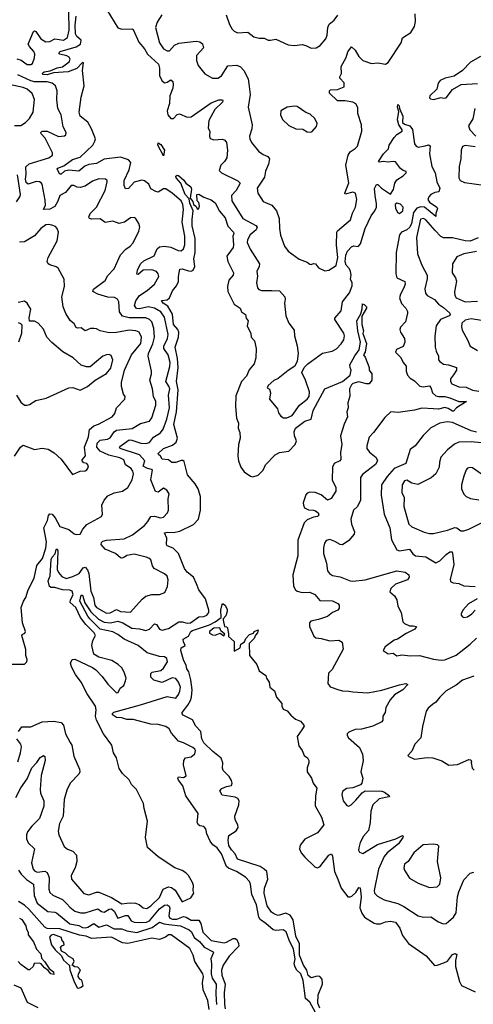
# Model space of a CAD drawing. Extents: x 1603745 to 1745082, y 385868 to 533966.
# Tile 350 of 646: x 1731477 to 1735071, y 410945 to 418738. Entities that reach past the tile are written whole.
import ezdxf

# ---------------------------------------------------------------- set-up
doc = ezdxf.new("R2010")
doc.units = 0

msp = doc.modelspace()

# ---------------------------------------------------------------- linework, layer by layer
at = {"layer": '0CON20XD'}
for points in [[(1731455, 418427.6), (1731487.4, 418417.4), (1731535, 418384.1), (1731565, 418382.3), (1731578.7, 418391.3), (1731594.7, 418435), (1731596.6, 418465), (1731589.5, 418485), (1731554.1, 418525), (1731544, 418545), (1731585, 418644.2), (1731595, 418650.5), (1731605, 418644.4), (1731645.3, 418585), (1731685, 418562.5), (1731715, 418564.7), (1731755, 418584.7), (1731825, 418575.4), (1731855, 418597.1), (1731869.4, 418655), (1731865.9, 418805)], [(1732166.1, 418815), (1732255, 418672.4), (1732285, 418661.6), (1732364.4, 418664.4)], [(1732602.7, 418775), (1732565, 418717.5), (1732552.5, 418675), (1732585.6, 418555), (1732615, 418507.1), (1732645, 418490.6), (1732665, 418491.4), (1732704.4, 418535.6), (1732738.2, 418551.8), (1732875, 418566.7), (1732905, 418562.2), (1732925, 418546.2), (1732931.9, 418515), (1732878.5, 418455), (1732876.9, 418415), (1732891.4, 418375), (1732945, 418308.6), (1733005.3, 418275.3), (1733045.9, 418274.1), (1733076.4, 418293.6), (1733125, 418372.9), (1733197.9, 418377.9), (1733226.7, 418365), (1733253.8, 418335), (1733288.3, 418268.3), (1733291.4, 418228.6), (1733302.7, 418145), (1733288.1, 418045), (1733319.2, 417905), (1733317.1, 417875), (1733298.1, 417815), (1733301.4, 417795), (1733314.5, 417764.5), (1733367.9, 417697.9), (1733405, 417670), (1733443.3, 417655), (1733455.8, 417635.8), (1733448.9, 417595), (1733425, 417540), (1733417.7, 417492.3), (1733357.5, 417405), (1733364.6, 417364.6), (1733405, 417298.8), (1733475, 417268.9), (1733512.2, 417225), (1733533.3, 417165), (1733534.4, 417084.4), (1733543, 417033), (1733576, 416945), (1733604.5, 416904.5), (1733692.4, 416842.4), (1733755, 416818), (1733775, 416803.8), (1733785, 416800), (1733805, 416808.1), (1733820, 416805), (1733845, 416774), (1733895, 416751.2), (1733925, 416754.2), (1733985, 416791.1), (1733996.6, 416856.6), (1733986.4, 416953.6), (1733989.2, 417055), (1733994.5, 417065.5), (1734097.1, 417152.9), (1734112.7, 417205), (1734136.1, 417253.9), (1734148.5, 417315), (1734138.1, 417365), (1734115, 417373.1), (1734056.4, 417356.4), (1734053.1, 417365), (1734085.4, 417445.4), (1734062.1, 417585), (1734078.2, 417665), (1734095, 417692.3), (1734135, 417717.2), (1734152.4, 417737.6), (1734186.7, 417855), (1734185.2, 417905.2), (1734155.7, 417995), (1734156.4, 418043.6), (1734140.7, 418070.7), (1734116.7, 418085), (1734055, 418094.5), (1733994.6, 418094.6), (1733932.5, 418155), (1733932.5, 418175), (1733938.3, 418181.7), (1733995, 418184.4), (1734048, 418205), (1734047, 418237), (1734013.3, 418275), (1734012.5, 418285), (1734027.3, 418312.7), (1734025, 418366.7), (1734062.6, 418437.4), (1734077, 418483), (1734105, 418522.5), (1734135.5, 418495.5), (1734163.8, 418445), (1734195, 418413.3), (1734265, 418390), (1734315, 418396), (1734375, 418386.2), (1734395, 418398), (1734498, 418555), (1734510, 418595), (1734575, 418635.7), (1734605, 418684.2), (1734613.1, 418723.1), (1734609.2, 418785)], [(1733113.3, 418775), (1733138.9, 418698.9), (1733161.4, 418661.4), (1733176.4, 418646.4), (1733203.2, 418633.2), (1733285, 418640), (1733332.6, 418602.6), (1733375, 418590.9), (1733415, 418591.8), (1733445, 418575.7), (1733463.4, 418576.6), (1733505, 418584.4), (1733605, 418538.8), (1733655, 418533.5), (1733715, 418540), (1733745, 418534.4), (1733785, 418511.4), (1733825.6, 418514.4), (1733857.6, 418532.4), (1733903, 418587), (1733912.5, 418615), (1733917.6, 418675), (1733928.5, 418701.5), (1733967.5, 418735), (1733997.9, 418772.1)], [(1731467.1, 413105), (1731495, 413140.8), (1731565, 413140), (1731655, 413179.5), (1731745, 413185.6), (1731805, 413176.2), (1731824, 413155), (1731838.8, 413085), (1731877.7, 413017.7), (1731888.8, 412995), (1731905, 412910), (1731951.2, 412805), (1731953.8, 412785), (1731945, 412766.7), (1731875.7, 412694.3), (1731850.9, 412639.1), (1731829.6, 412565), (1731820.4, 412435), (1731793.6, 412375), (1731780.6, 412315), (1731787.1, 412285), (1731828, 412195), (1731855, 412174), (1731897.6, 412157.6), (1731927.5, 412125), (1731928.6, 412075), (1731915.7, 412025), (1731884.3, 411965), (1731887.5, 411935), (1731985, 411822.9), (1732025, 411812.2), (1732085, 411831.8), (1732105, 411831.2), (1732205, 411790.8), (1732285, 411741.3), (1732325.7, 411744.3), (1732355, 411749), (1732395.2, 411745.2), (1732422.2, 411735), (1732455, 411707.5), (1732485, 411703.8), (1732515, 411723.1), (1732585, 411789.6), (1732613.4, 411856.6), (1732654.7, 411875.3), (1732679.7, 411869.7), (1732708.7, 411848.7), (1732765, 411756.2), (1732832.3, 411787.7), (1732856.2, 411825), (1732850, 411845), (1732853.3, 411885), (1732845, 411910), (1732813.3, 411965), (1732793.3, 411985), (1732765, 412003.8), (1732705, 412024), (1732573.4, 412113.4), (1732490, 412185), (1732472.9, 412265), (1732490, 412395), (1732462, 412495), (1732458, 412535), (1732402, 412645), (1732363.4, 412683.4), (1732345, 412721.2), (1732292.5, 412772.5), (1732265, 412810), (1732244, 412895), (1732220, 412935), (1732205.8, 412995), (1732141.4, 413085), (1732084.2, 413195), (1732076.7, 413225), (1732082.7, 413275), (1732076.7, 413305), (1732011, 413401), (1731964.6, 413494.6), (1731918.5, 413555), (1731887.5, 413615), (1731880, 413645), (1731892, 413675), (1731912.9, 413677.1), (1732055, 413610.5), (1732081.3, 413591.3), (1732129.6, 413539.6), (1732175, 413478.6), (1732245, 413410), (1732257.7, 413412.3), (1732273.9, 413446.1), (1732300.7, 413469.3), (1732316, 413505), (1732319.2, 413525), (1732305, 413573.3), (1732285, 413608.8), (1732257.5, 413635), (1732206.7, 413665), (1732105, 413692), (1732064, 413715), (1732047.5, 413785), (1732056, 413825), (1732076.9, 413865), (1732066.2, 413885), (1732001.4, 413951.4), (1731957.4, 414007.4), (1731920.6, 414085), (1731876.7, 414125), (1731878.5, 414145), (1731899.7, 414185), (1731893.5, 414215), (1731873.8, 414223.8), (1731815, 414225.3), (1731755, 414244.6), (1731725, 414243.1), (1731711.8, 414251.8), (1731703, 414297), (1731719, 414335), (1731727.2, 414465), (1731734.9, 414485.1), (1731758.8, 414511.2), (1731765.5, 414544.5), (1731775, 414548.9), (1731778.8, 414535), (1731775, 414385.6), (1731785, 414362.6), (1731810.5, 414330.5), (1731845, 414315.9), (1731898.6, 414331.4), (1731949.1, 414355), (1731979.8, 414400.2), (1731995, 414403.6), (1732013.1, 414383.1), (1732024.8, 414355), (1732041.7, 414215), (1732061, 414165), (1732073, 414105), (1732085.8, 414085), (1732165, 414040.6), (1732195, 414042.4), (1732245, 414069.2), (1732275, 414054.7), (1732355, 414047.5), (1732447.7, 414152.3), (1732475, 414174.4), (1732525, 414189.4), (1732585, 414188.6), (1732625.6, 414204.4), (1732648.3, 414251.7), (1732654.2, 414305), (1732644.4, 414334.4), (1732625, 414350.8), (1732542.5, 414395), (1732530, 414415), (1732515, 414463.3), (1732501.2, 414475), (1732480, 414485), (1732385, 414506.7), (1732325, 414497.3), (1732306.5, 414483.5), (1732285.4, 414474.6), (1732275, 414478.2), (1732235, 414513.1), (1732155, 414546.2), (1732122, 414585), (1732125, 414600), (1732135, 414610), (1732165, 414618.6), (1732305, 414628.7), (1732370.3, 414659.7), (1732464.5, 414735), (1732491.2, 414765), (1732515, 414805.6), (1732545, 414808.8), (1732593.8, 414796.2), (1732615, 414800.6), (1732647.5, 414835), (1732655.7, 414855), (1732654.2, 414945), (1732661.2, 414985), (1732643.8, 415015), (1732615, 415028.8), (1732575, 414999.5), (1732553, 415003), (1732516, 415095), (1732529.1, 415175), (1732485, 415187.3), (1732455.9, 415205), (1732467.3, 415247.3), (1732425, 415294.4), (1732271.9, 415345), (1732267.1, 415355), (1732271, 415359), (1732345, 415411.9), (1732365, 415410.6), (1732436.7, 415385), (1732476.7, 415383.3), (1732505, 415390.6), (1732536.7, 415433.3), (1732592.4, 415467.6), (1732614, 415496), (1732641.4, 415575), (1732663, 415665), (1732656.9, 415765), (1732665.2, 415815), (1732658.4, 415838.4), (1732635.3, 415875), (1732666.7, 415993.3), (1732669.2, 416025), (1732653, 416085), (1732618, 416135), (1732619.4, 416155), (1732647.2, 416215), (1732653.7, 416245), (1732623.3, 416383.3), (1732596.2, 416425), (1732545, 416454.7), (1732495, 416463.7), (1732425, 416448.3), (1732402.5, 416452.5), (1732385.3, 416475), (1732397.6, 416512.4), (1732425.5, 416554.5), (1732487.3, 416595), (1732545.6, 416645), (1732578.5, 416705), (1732574.6, 416725), (1732560, 416745), (1732525, 416758), (1732455, 416755.7), (1732415, 416721.5), (1732405, 416724.4), (1732409.1, 416755), (1732435.2, 416805), (1732461.6, 416828.4), (1732541.6, 416868.4), (1732565, 416923.3), (1732585, 416940.4), (1732625, 416944.6), (1732675, 416936.9), (1732731.5, 416911.5), (1732755, 416907.5), (1732775, 416923.3), (1732785.7, 416955), (1732785.6, 417024.4), (1732763.4, 417135), (1732775.9, 417235), (1732769.1, 417275), (1732755.2, 417305), (1732685, 417364.8), (1732635, 417398.2), (1732615, 417399.4), (1732575, 417371.9), (1732555, 417376.7), (1732515, 417400), (1732500, 417435), (1732465, 417461.1), (1732445, 417467.1), (1732385, 417450.5), (1732339, 417401), (1732315, 417398), (1732304.5, 417425), (1732305.5, 417465), (1732345, 417548.5), (1732356.4, 417606.4), (1732339, 417629), (1732275, 417648.7), (1732145, 417633.6), (1732085, 417599.4), (1732025, 417590.2), (1731992.6, 417577.4), (1731945, 417539.8), (1731865, 417546.8), (1731831.7, 417538.3), (1731805, 417514.3), (1731795, 417516), (1731772.9, 417555), (1731777.9, 417562.1), (1731827.8, 417582.2), (1731895, 417631.4), (1731955, 417650), (1732056.2, 417745), (1732072.7, 417775), (1732076.4, 417795), (1732045.4, 417875), (1732016.7, 417926.7), (1731955.7, 417975), (1731946.9, 418005), (1731963.3, 418125), (1731988.6, 418215), (1731975.2, 418335), (1731983.3, 418395), (1731975, 418398.6), (1731929.2, 418350.8), (1731861.9, 418325), (1731744.3, 418315.7), (1731695, 418300.9), (1731660.6, 418305), (1731656.4, 418315), (1731671.9, 418325), (1731717.4, 418332.6), (1731773.7, 418356.3), (1731815, 418364.7), (1731868.2, 418405), (1731877.1, 418425), (1731869.7, 418439.7), (1731850.3, 418450.3), (1731795, 418464), (1731785.8, 418475), (1731798.8, 418485), (1731925, 418522.5), (1731958.2, 418545), (1731963.8, 418575), (1731929.7, 418605), (1731919.1, 418625), (1731917.3, 418695), (1731923.2, 418765)], [(1732364.4, 418664.4), (1732375, 418658.8), (1732420.5, 418560.5), (1732465, 418505.6), (1732489.2, 418465), (1732575.4, 418385), (1732583.9, 418355), (1732584, 418295), (1732603.8, 418255), (1732625, 418238.5), (1732645, 418241.8), (1732675, 418261.4), (1732688.9, 418248.9), (1732693.7, 418223.7), (1732690.3, 418195), (1732666.9, 418135), (1732664, 418075), (1732644.2, 418015), (1732650.6, 417985), (1732675, 417956.2), (1732695, 417954.2), (1732723.6, 417986.4), (1732742.7, 417992.7), (1732805, 417965.6), (1732835, 417969.5), (1732995, 418080.6), (1733055, 418102.5), (1733082.4, 418102.4), (1733086.7, 418095), (1733082.5, 418085), (1733024.2, 418025.8), (1732975, 417938.8), (1732969.4, 417879.4), (1732984.2, 417854.2), (1732980.6, 417815), (1732987, 417797), (1733015, 417785.8), (1733085, 417791.2), (1733102.5, 417785), (1733115.7, 417765), (1733122, 417705), (1733117.1, 417645), (1733100, 417615), (1733071.4, 417585), (1733057.5, 417545), (1733076.2, 417525), (1733205, 417461.8), (1733222.5, 417445), (1733191.5, 417385), (1733154.2, 417345), (1733157.1, 417305), (1733244.4, 417165), (1733348.1, 417108.1), (1733358.5, 417095), (1733349.6, 417075), (1733303.5, 417035), (1733281.4, 416995), (1733278.6, 416975), (1733301.7, 416921.7), (1733376, 416805), (1733374.2, 416785), (1733356.9, 416745), (1733361.3, 416708.7), (1733353.3, 416655), (1733361.1, 416615), (1733371.9, 416601.9), (1733393.3, 416595), (1733475, 416594.6), (1733535, 416591.5), (1733576.9, 416545), (1733580.6, 416525), (1733575.7, 416494.3), (1733586, 416395), (1733610, 416335), (1733650.5, 416280.5), (1733654.2, 416235), (1733676.4, 416156.4), (1733683.3, 416095), (1733676.1, 416033.9), (1733655.9, 415994.1), (1733605, 415962), (1733525, 415897.5), (1733489.2, 415880.8), (1733445, 415843.3), (1733438.8, 415825), (1733455, 415813.8), (1733464.5, 415785), (1733456.2, 415735), (1733518.3, 415658.3), (1733526.7, 415625), (1733545, 415600), (1733567.7, 415587.7), (1733593.9, 415586.1), (1733636, 415605), (1733692.6, 415687.4), (1733755, 415734.4), (1733770, 415755), (1733771.7, 415791.7), (1733742.2, 415885), (1733712.5, 415945), (1733730, 415985), (1733760, 416015), (1733875, 416097.5), (1733952.5, 416115), (1733986.3, 416133.7), (1734025, 416172), (1734044.3, 416205), (1734050.6, 416235), (1734046.2, 416256.2), (1733973.8, 416365), (1733975, 416375.7), (1734025, 416434.2), (1734034.7, 416505), (1734089.3, 416575), (1734111.4, 416631.4), (1734110.4, 416655), (1734096.9, 416685), (1734104.2, 416715), (1734098.8, 416745), (1734089.7, 416765), (1734063.8, 416793.8), (1734055, 416820.8), (1734059.6, 416875), (1734073.6, 416906.4), (1734105, 416939.1), (1734125, 416946.7), (1734158.5, 416941.5), (1734177, 416963), (1734213.9, 417086.1), (1734260.8, 417185), (1734289.5, 417225), (1734302.7, 417255), (1734305, 417280), (1734294.4, 417345), (1734287.5, 417402.5), (1734305, 417432.5), (1734315, 417432.5), (1734343.1, 417403.1), (1734415, 417357.5), (1734437.6, 417392.4), (1734450, 417445), (1734465, 417470), (1734515, 417501.9), (1734538, 417525), (1734538, 417535), (1734515, 417543.5), (1734495, 417559.6), (1734455, 417612.7), (1734435, 417616.2), (1734395, 417610.5), (1734355.9, 417615.9), (1734325, 417610), (1734320, 417615), (1734358.6, 417675), (1734398.5, 417715), (1734403.8, 417745), (1734444.2, 417805.8), (1734465, 417828.1), (1734506.7, 417855), (1734506.8, 417866.8), (1734480.9, 417905), (1734470.9, 417945), (1734480.8, 418010.8), (1734470.8, 418045), (1734473.3, 418066.7), (1734483.3, 418055), (1734485.9, 418035.9), (1734513.3, 417975), (1734509.4, 417925), (1734525, 417909.6), (1734567.8, 417897.8), (1734588.8, 417868.8), (1734603.8, 417755), (1734617.3, 417737.3), (1734635, 417728), (1734689.7, 417740.3), (1734715, 417748), (1734730, 417740), (1734724.3, 417675), (1734743.3, 417575), (1734768.1, 417525), (1734782.9, 417455), (1734805.6, 417405), (1734798.8, 417375), (1734765, 417369.5), (1734735, 417353.3), (1734717.8, 417335), (1734711.4, 417315), (1734724.5, 417294.5), (1734781.2, 417255), (1734786.1, 417243.9), (1734773.3, 417203.3), (1734775, 417180), (1734683, 417253), (1734655, 417257), (1734624.3, 417245.7), (1734598, 417212), (1734580.2, 417125), (1734567.1, 417095), (1734545, 417074), (1734502.3, 417055), (1734486.4, 417035), (1734459.7, 416895), (1734455.9, 416725.9), (1734465, 416694.4), (1734528.1, 416665), (1734530.9, 416645), (1734519.6, 416615), (1734494.1, 416565), (1734487.2, 416535), (1734500.9, 416490.9), (1734535, 416453.3), (1734548.8, 416428.8), (1734549.2, 416415), (1734533.1, 416345), (1734494.7, 416305.3), (1734488.1, 416285), (1734494.3, 416265), (1734525.5, 416215.5), (1734529.5, 416185), (1734515, 416150.8), (1734462.7, 416127.3), (1734453.8, 416105), (1734496, 416065), (1734514.4, 416025), (1734538.2, 415995), (1734538.9, 415955), (1734549.4, 415925), (1734569.8, 415899.8), (1734605, 415878.6), (1734647.6, 415837.6), (1734672.8, 415832.8), (1734725, 415840.8), (1734735, 415826.7), (1734746.9, 415785), (1734775, 415761.8), (1734795, 415754.8), (1734845, 415754.3), (1734885, 415746), (1734955, 415716.9), (1735016, 415715), (1734938.9, 415665), (1734915, 415639.5), (1734905, 415638.8), (1734870.5, 415660.5), (1734845, 415668.7), (1734795, 415655.8), (1734755, 415657), (1734663.1, 415663.1), (1734605, 415647.8), (1734475, 415628.9), (1734416.4, 415633.6), (1734370.9, 415589.1), (1734280.2, 415469.8), (1734245.5, 415434.5), (1734226, 415365), (1734226.2, 415345), (1734249.2, 415315), (1734302.1, 415272.1), (1734310.6, 415245), (1734295, 415216.7), (1734192.2, 415137.8), (1734177.5, 415115), (1734177.3, 414935), (1734154.2, 414885.8), (1734120.6, 414855), (1734101.4, 414785), (1734105.8, 414744.2), (1734130.6, 414685), (1734126.9, 414665), (1734084.5, 414615.5), (1734035, 414581.9), (1734015, 414582.9), (1733975, 414608.5), (1733935, 414622.9), (1733905, 414616.2), (1733892.5, 414595), (1733883.5, 414556.5), (1733883.4, 414513.4), (1733906.9, 414435), (1733916, 414375), (1733931.2, 414355), (1733955, 414340), (1734015, 414327.1), (1734095, 414295.6), (1734115, 414293.3), (1734215, 414305.4), (1734465, 414374.4), (1734530, 414365), (1734561.2, 414345), (1734562.5, 414325), (1734550, 414305), (1734455, 414268.8), (1734418.2, 414235), (1734408.3, 414208.3), (1734447.4, 414177.4), (1734465.6, 414145), (1734473.1, 414095), (1734499.2, 414045), (1734512.1, 413972.1), (1734525, 413958), (1734565, 413940), (1734595, 413941.5), (1734620, 413935), (1734608, 413915), (1734539.8, 413880.2), (1734470, 413835), (1734445, 413825.8), (1734373.3, 413775), (1734357.5, 413745), (1734395, 413717.5), (1734435, 413723.3), (1734465, 413703.3), (1734505, 413712), (1734573.3, 413703.3), (1734644.5, 413704.5), (1734755, 413675.6), (1734815, 413668.1), (1734845, 413671.2), (1734935, 413709.1), (1735045.2, 413794.8), (1735095, 413843.8)], [(1735127.1, 418445), (1735048.3, 418401.7), (1734986, 418335), (1734920, 418290), (1734847.5, 418275), (1734808.8, 418255), (1734793.3, 418235), (1734781.7, 418188.3), (1734726.2, 418135), (1734725, 418120), (1734732, 418112), (1734755, 418106.7), (1734815, 418120.8), (1734835, 418116.2), (1734855, 418120), (1734905.8, 418184.2), (1734975, 418223.8), (1735105, 418231.4)], [(1731405, 413638), (1731515, 413637.5), (1731532.5, 413655), (1731536.7, 413675), (1731526.7, 413705), (1731525.7, 413754.3), (1731494.2, 413865), (1731497, 413873), (1731518.1, 413881.9), (1731522, 413895), (1731499.2, 413965), (1731488, 414085), (1731505.8, 414135), (1731525.8, 414165), (1731544, 414225), (1731592.3, 414317.7), (1731612.7, 414417.3), (1731656.8, 414473.2), (1731684.5, 414555.5), (1731688.7, 414605), (1731669.4, 414715), (1731696, 414775), (1731705.4, 414814.6), (1731715, 414825.7), (1731735, 414823.5), (1731758.2, 414795), (1731795, 414726.7), (1731865, 414703.3), (1731908.3, 414668.3), (1731925, 414663.3), (1731955, 414666.7), (1731977.1, 414705), (1732008.5, 414741.5), (1732124.4, 414805.6), (1732134.2, 414825), (1732127.5, 414895), (1732145.8, 414935), (1732175, 414968.9), (1732225, 414991.8), (1732292.7, 415007.3), (1732332.5, 415035), (1732366.9, 415095), (1732377.3, 415142.7), (1732373.5, 415165), (1732360, 415185), (1732314.4, 415215), (1732302.9, 415255), (1732271.2, 415271.2), (1732182.2, 415292.2), (1732113.5, 415323.5), (1732087.1, 415355), (1732089.7, 415385), (1732115, 415410.3), (1732171.7, 415418.3), (1732193, 415427), (1732224.7, 415475), (1732245, 415489.7), (1732368.6, 415501.4), (1732435, 415542.1), (1732505, 415558.9), (1732525, 415586.2), (1732555, 415687.5), (1732554.4, 415715), (1732538.2, 415755), (1732529.6, 415815), (1732507.5, 415885), (1732521.1, 415935), (1732520.5, 415955), (1732494, 416074), (1732497.8, 416095), (1732532.5, 416172.5), (1732544.3, 416225), (1732540.3, 416295), (1732524.1, 416345), (1732505.4, 416365.4), (1732477.4, 416377.4), (1732345, 416378.4), (1732292, 416392), (1732268.7, 416425), (1732261.9, 416505), (1732251.2, 416525), (1732228, 416538), (1732175, 416542.2), (1732095, 416566.1), (1732057.3, 416587.3), (1732062.5, 416605), (1732155, 416673.1), (1732176.5, 416713.5), (1732225, 416766), (1732275, 416876), (1732318.5, 416921.5), (1732351.2, 416945), (1732375, 416971.2), (1732422, 417065), (1732428.8, 417095), (1732421.2, 417125), (1732395, 417167.5), (1732385, 417173.3), (1732355, 417168.8), (1732307.5, 417135), (1732265, 417123.3), (1732215, 417143.3), (1732155, 417132), (1732115, 417161.2), (1732045, 417160), (1732030, 417165), (1732024, 417175), (1732035, 417204), (1732085, 417253.8), (1732153.8, 417385), (1732170, 417455), (1732168.8, 417465), (1732157.5, 417475), (1732105, 417477.5), (1732055, 417460), (1731995, 417420.6), (1731955, 417410), (1731931.5, 417411.5), (1731905, 417425.6), (1731885, 417425.6), (1731840.8, 417369.2), (1731794.6, 417345), (1731779.4, 417300.6), (1731755, 417260), (1731715, 417236.9), (1731666.7, 417235), (1731681.7, 417268.3), (1731678, 417308), (1731654.6, 417434.6), (1731647.6, 417447.6), (1731635, 417455.4), (1731606.2, 417456.2), (1731545, 417436.4), (1731528.7, 417448.7), (1731522.2, 417475), (1731528.9, 417515), (1731526.8, 417573.2), (1731553.1, 417596.9), (1731708, 417645), (1731738.1, 417665), (1731737.8, 417685), (1731679.6, 417799.6), (1731646, 417835), (1731644.2, 417845), (1731654, 417855), (1731695, 417854.6), (1731785, 417812.1), (1731832.7, 417817.3), (1731841.2, 417825), (1731844.2, 417845), (1731820.5, 417890.5), (1731805.4, 417985), (1731780, 418035), (1731772.2, 418105), (1731774.5, 418174.5), (1731760, 418215), (1731734.7, 418234.7), (1731694.8, 418244.8), (1731595, 418246.3), (1731564.1, 418254.1), (1731462.2, 418302.2)], [(1731435, 417900.4), (1731485, 417899.5), (1731522.9, 417925), (1731554, 417956), (1731583.5, 418005), (1731595.4, 418105), (1731575, 418152.9), (1731535, 418186.9), (1731505, 418201.1), (1731394, 418225)], [(1733783, 417847), (1733795, 417853.3), (1733828.3, 417891.7), (1733833.3, 417915), (1733815.8, 417955), (1733778.9, 417988.9), (1733743, 418003), (1733675, 418050), (1733655, 418054.4), (1733595, 418044.3), (1733546.2, 418015), (1733543.8, 417985), (1733558.8, 417948.8), (1733610.3, 417900.3), (1733665, 417874.2), (1733720.5, 417870.5), (1733755, 417850), (1733783, 417847)], [(1735083.3, 418035), (1735067.6, 417952.4), (1735033.4, 417896.6), (1735044.4, 417865), (1735090, 417815)], [(1732615, 417660), (1732572, 417745), (1732575, 417762.5), (1732595, 417748.8), (1732624, 417705), (1732615, 417660)], [(1735085, 417731.1), (1735005, 417742.5), (1734985, 417733.3), (1734974, 417705), (1734970.8, 417635), (1734958.1, 417575), (1734956, 417485), (1734966.2, 417465), (1734999.8, 417449.8), (1735155, 417428.8)], [(1731450.5, 417295), (1731477.5, 417335), (1731482.8, 417355), (1731459, 417509)], [(1732877.1, 414272.9), (1732855, 414325.5), (1732804.5, 414364.5), (1732783.3, 414393.3), (1732735, 414512.5), (1732693.7, 414553.7), (1732644.5, 414574.5), (1732639.2, 414585), (1732643.8, 414635), (1732624.7, 414675.3), (1732645, 414682.7), (1732695, 414678.5), (1732745, 414688.9), (1732855, 414743.3), (1732893.5, 414785), (1732910.3, 414855), (1732910.7, 414965), (1732891.5, 415025), (1732867.5, 415065), (1732807.7, 415135), (1732779.9, 415239.9), (1732768.9, 415248.9), (1732755, 415250), (1732715, 415234.1), (1732683.1, 415233.1), (1732655, 415253.8), (1732605, 415258.1), (1732591.9, 415281.9), (1732575.7, 415295.7), (1732572.9, 415305), (1732615, 415343.2), (1732688.6, 415371.4), (1732716.8, 415395), (1732728.2, 415425), (1732698.4, 415535), (1732719.4, 415635), (1732732.2, 415807.8), (1732719.6, 415875), (1732732.6, 415985), (1732726.7, 416056.7), (1732709, 416145), (1732734.8, 416225), (1732738.2, 416265), (1732729.8, 416285), (1732696.7, 416325), (1732686.8, 416406.8), (1732650.3, 416470.3), (1732614.7, 416495), (1732600.8, 416515), (1732645, 416521), (1732665, 416536.9), (1732688.7, 416591.3), (1732719.3, 416630.7), (1732735.4, 416665), (1732734.7, 416705), (1732745.8, 416764.2), (1732765, 416766.5), (1732815, 416749.1), (1732835, 416748), (1732850.6, 416755), (1732864.6, 416785), (1732855.4, 416845), (1732866.5, 416895), (1732866.3, 417006.3), (1732843.9, 417106.1), (1732842.7, 417155), (1732851.2, 417225), (1732825, 417286.2), (1732819.5, 417319.5), (1732786.9, 417355), (1732753.1, 417445), (1732715.7, 417485), (1732715, 417498.6), (1732725, 417506.4), (1732735, 417504.2), (1732776.9, 417466.9), (1732793.6, 417443.6), (1732834, 417414), (1732837, 417397), (1732826.7, 417325), (1732847.9, 417297.9), (1732854, 417275), (1732871.2, 417261.2), (1732885, 417237.5), (1732895, 417240), (1732901.2, 417265), (1732895, 417290), (1732883.3, 417305), (1732880, 417355), (1732897, 417357), (1732935, 417332.5), (1732995, 417312.2), (1733025, 417287.5), (1733061.2, 417221.2), (1733105, 417170.4), (1733125, 417104.5), (1733171.9, 417055), (1733172.2, 417045), (1733165.8, 417024.2), (1733171.6, 416955), (1733168.1, 416935), (1733118.9, 416865), (1733124.7, 416825), (1733170, 416735), (1733167.1, 416715), (1733134.1, 416675), (1733124.1, 416625), (1733125, 416587.5), (1733175, 416486.7), (1733223.8, 416455), (1733234.2, 416424.2), (1733266.2, 416405), (1733272.5, 416375), (1733286.7, 416355), (1733280, 416315), (1733308.8, 416255), (1733311.2, 416225), (1733336.2, 416195), (1733351.2, 416135), (1733348.3, 416061.7), (1733335.8, 416015), (1733293.8, 415966.2), (1733273.1, 415915), (1733235, 415873.8), (1733190.6, 415759.4), (1733185.6, 415675), (1733195.6, 415585), (1733210, 415545), (1733206.9, 415505), (1733221.5, 415471.5), (1733224.4, 415425), (1733210, 415375), (1733204.5, 415285), (1733210.6, 415245), (1733228, 415195), (1733255, 415158.8), (1733305, 415123.8), (1733325, 415120), (1733365, 415132.9), (1733405, 415172.9), (1733425.5, 415215), (1733501.5, 415295), (1733535, 415312.7), (1733608.2, 415321.8), (1733660.2, 415375), (1733670.7, 415405), (1733654.2, 415445), (1733650.9, 415475), (1733661.9, 415505), (1733735, 415560.2), (1733785, 415575.3), (1733803, 415645), (1733894.5, 415815.5), (1734035, 415873.3), (1734096.2, 415925), (1734104.3, 415965), (1734094.2, 415985.8), (1734093.6, 416006.4), (1734132.4, 416077.6), (1734166.2, 416125), (1734177.3, 416185), (1734154.7, 416275), (1734148.9, 416355), (1734179.5, 416410.5), (1734191.1, 416448.9), (1734192.3, 416487.7), (1734205, 416484.2), (1734223.3, 416465), (1734224.5, 416455), (1734187.8, 416392.2), (1734188.9, 416325), (1734200, 416275), (1734195.7, 416255), (1734225.7, 416175), (1734215, 416107.5), (1734200, 416085), (1734215, 416067.5), (1734245.8, 415985), (1734246.7, 415965), (1734266, 415935), (1734265.8, 415885), (1734245, 415854.3), (1734225, 415854.6), (1734165, 415872.2), (1734115, 415857.1), (1734105, 415848.1), (1734090.4, 415815), (1734092.6, 415757.4), (1734076.7, 415705), (1734078.6, 415665), (1734069.4, 415635), (1734074.6, 415595), (1734047.7, 415537.7), (1734019.7, 415445), (1734029.2, 415375), (1734019.2, 415315), (1734022.2, 415257.8), (1734013.8, 415246.2), (1733967.1, 415225), (1733956.2, 415195), (1733952.9, 415095), (1733982.2, 415035), (1733982.2, 415005), (1733945, 414949.4), (1733915, 414935.6), (1733865, 414976.8), (1733818.8, 414995), (1733775, 414997.5), (1733755, 414990), (1733743, 414977), (1733723.5, 414913.5), (1733724.2, 414894.2), (1733733.6, 414875), (1733765, 414857.1), (1733805, 414856.8), (1733821, 414851), (1733840.5, 414835), (1733847.8, 414815), (1733836.2, 414805), (1733805, 414800), (1733755, 414779.5), (1733729.7, 414755), (1733680.5, 414619.5), (1733680.6, 414495), (1733641.4, 414345), (1733646.9, 414255), (1733660.8, 414225), (1733674.5, 414214.5), (1733715, 414202.9), (1733775, 414207.1), (1733815, 414187.8), (1733855, 414141.1), (1733955, 414138.8), (1733997.2, 414117.2), (1734007.1, 414105), (1734009.1, 414080.9), (1733998, 414065), (1733954.7, 414045.3), (1733915, 414014.6), (1733845, 413990.4), (1733782.7, 413977.3), (1733772.9, 413965), (1733771.9, 413935), (1733808.6, 413858.6), (1733823.3, 413845), (1733865, 413840.6), (1733935, 413821.1), (1734005, 413825.7), (1734030.7, 413810.7), (1734039.2, 413755), (1733952.2, 413595), (1733924.5, 413565), (1733918, 413485), (1733937.9, 413457.9), (1734005, 413433.3), (1734034.6, 413424.6), (1734085, 413424.5), (1734117.2, 413417.2), (1734235, 413409.6), (1734345, 413430), (1734485, 413474.3), (1734535, 413483.8), (1734552.5, 413475), (1734512.5, 413435), (1734446.9, 413393.1), (1734412.9, 413355), (1734378, 413295), (1734372, 413255), (1734353.8, 413225), (1734354, 413195), (1734345, 413181.2), (1734275, 413146.1), (1734185, 413123.3), (1734135, 413119.5), (1734085, 413098.6), (1734072.5, 413085), (1734071.7, 413071.7), (1734081.2, 413055), (1734167.9, 412977.9), (1734194, 412925), (1734198.9, 412875), (1734180, 412785), (1734195.8, 412735), (1734188.8, 412695), (1734177.3, 412682.7), (1734115, 412658.2), (1734065, 412653.6), (1734035, 412629.2), (1734028.9, 412605), (1734038.9, 412555), (1734069.7, 412519.7), (1734084.4, 412514.4), (1734104.2, 412525), (1734140.5, 412559.5), (1734190.3, 412619.7), (1734215, 412634.3), (1734345, 412631.9), (1734366.2, 412625), (1734407.5, 412595), (1734402.5, 412587.5), (1734325, 412572.2), (1734275.3, 412524.7), (1734257.6, 412472.4), (1734254.6, 412385), (1734239.2, 412320.8), (1734201.8, 412275), (1734173.3, 412225), (1734162.7, 412182.7), (1734162, 412165), (1734169.5, 412149.5), (1734195, 412139.2), (1734310.9, 412209.1), (1734455.9, 412254.1), (1734509.7, 412279.7), (1734515.6, 412275.6), (1734511.9, 412265), (1734479.1, 412215), (1734387, 412143), (1734365.3, 412115), (1734319.1, 412015), (1734284.5, 411845), (1734288.1, 411825), (1734311.2, 411801.2), (1734365, 411772.7), (1734471.7, 411741.7), (1734519.9, 411719.9), (1734635, 411644.6), (1734675, 411633.5), (1734735, 411637.1), (1734795, 411597.5), (1734832.3, 411582.3), (1734855, 411585.7), (1734875, 411599.4), (1734913.1, 411635), (1734935, 411670), (1734945.3, 411794.7), (1734955.9, 411834.1), (1734995, 411930), (1735045, 411984), (1735075, 411990)], [(1734485, 417203.3), (1734511.3, 417225), (1734515.8, 417255), (1734495, 417277.8), (1734464.3, 417285.7), (1734452.9, 417275), (1734453.5, 417245), (1734470.8, 417210.8), (1734485, 417203.3)], [(1735109.2, 417010.8), (1735045, 416985.2), (1735005, 416988), (1734905, 417010.5), (1734835, 417009.8), (1734812.3, 417022.3), (1734768.9, 417068.9), (1734695, 417153.4), (1734675, 417163.1), (1734652.4, 417157.6), (1734621.5, 417015), (1734629.4, 416885), (1734663.6, 416795), (1734704.6, 416715), (1734704, 416686), (1734687, 416607), (1734692.1, 416572.1), (1734704.8, 416554.8), (1734762.1, 416522.1), (1734795, 416486.5), (1734835, 416459.6), (1734884.3, 416415), (1734888.6, 416405), (1734880.8, 416395), (1734811.5, 416365), (1734776.7, 416315), (1734766.5, 416233.5), (1734768.1, 416145), (1734775.6, 416115), (1734795.7, 416075), (1734795.8, 416045), (1734805, 416032), (1734835, 416010.6), (1734875, 416005.4), (1734937.1, 415985), (1734938.2, 415965), (1734912.7, 415927.3), (1734891.1, 415895), (1734889.2, 415875), (1734901.2, 415855), (1734955, 415833.1), (1735015, 415828.7), (1735065, 415804.3), (1735115, 415798.1)], [(1731435, 415282.5), (1731483.3, 415355), (1731505, 415370), (1731595, 415336.2), (1731655, 415346.7), (1731701.7, 415338.3), (1731748.8, 415308.8), (1731805, 415260), (1731895, 415137.5), (1731955, 415163.8), (1731995, 415166.7), (1732010, 415175), (1732022.5, 415195), (1732018, 415215), (1732010, 415225), (1731985, 415231.4), (1731971.4, 415245), (1731972.9, 415255), (1731997.5, 415285), (1731989.7, 415355), (1732022.7, 415437.3), (1732030.5, 415495), (1732065, 415524.5), (1732102.4, 415537.6), (1732208.9, 415595), (1732229.8, 415620.2), (1732245, 415666), (1732311.2, 415735), (1732312, 415755), (1732300, 415775), (1732283.2, 415835), (1732283.9, 415865), (1732306.8, 415965), (1732363.1, 416085), (1732437, 416175), (1732442.2, 416225), (1732424.3, 416265), (1732395.8, 416275.8), (1732345, 416279.5), (1732245, 416261.5), (1732185, 416260.5), (1732115, 416275.7), (1732085, 416290.8), (1732064.1, 416294.1), (1732037.3, 416292.7), (1731995, 416276), (1731965, 416298.6), (1731935, 416296), (1731925, 416302), (1731909.4, 416329.4), (1731877.4, 416357.4), (1731842.9, 416412.9), (1731820.8, 416465), (1731811.5, 416545), (1731830.8, 416625), (1731828.8, 416685), (1731781.4, 416771.4), (1731765, 416782), (1731715, 416796.7), (1731703.3, 416805), (1731694.1, 416824.1), (1731702.9, 416855), (1731772.6, 416987.4), (1731785.6, 417055), (1731774.4, 417084.4), (1731759.8, 417099.8), (1731732.4, 417112.4), (1731705, 417117.5), (1731685, 417113.1), (1731645, 417085.5), (1731594.3, 417025.7), (1731515, 416978.8), (1731475, 416977.1)], [(1735095, 416902.5), (1734995, 416884.4), (1734939.7, 416860.3), (1734905.8, 416805), (1734904.3, 416735), (1734930.6, 416695), (1734938.9, 416668.9), (1734921.2, 416585), (1734923.8, 416555), (1734934.4, 416535), (1735005, 416503.4), (1735105, 416508.9)], [(1731535, 415685.7), (1731555, 415692.5), (1731605.7, 415724.3), (1731687.6, 415742.4), (1731865, 415824.2), (1731897.7, 415827.7), (1731955, 415806.2), (1732015, 415834.3), (1732075, 415885.8), (1732163.8, 415936.2), (1732199.2, 415980.8), (1732214.6, 416045), (1732200.7, 416080.7), (1732185, 416087.3), (1732165, 416086.1), (1732135, 416074.4), (1732035, 415990), (1732005, 415988.9), (1731965, 416003.3), (1731900.8, 416060.8), (1731819.4, 416109.4), (1731731.5, 416181.5), (1731691.9, 416225), (1731665, 416288.8), (1731623.3, 416335), (1731595, 416352), (1731555, 416352.5), (1731552.3, 416377.7), (1731565.8, 416445.8), (1731536.7, 416495), (1731515, 416508.8), (1731465, 416500)], [(1735135, 416357.3), (1735055, 416369.7), (1735005, 416359), (1734980, 416335), (1734976, 416306), (1734981.2, 416281.2), (1735025.6, 416205), (1735045, 416154.2), (1735105, 416119.2)], [(1731465, 416340), (1731483.6, 416333.6), (1731493.3, 416323.3), (1731490, 416255), (1731466.4, 416186.4)], [(1731450.6, 415765), (1731485, 415710), (1731515, 415687.1), (1731535, 415685.7)], [(1735095, 415474.2), (1735055, 415483.5), (1734905, 415550.5), (1734864.7, 415555.3), (1734805, 415544.6), (1734733, 415507), (1734674.5, 415445.5), (1734611.2, 415365), (1734571.2, 415335), (1734535.4, 415224.6), (1734445, 415185.4), (1734389.1, 415120.9), (1734344.6, 415055), (1734340.3, 414975), (1734365.6, 414825), (1734409.2, 414715), (1734422, 414622), (1734465, 414542), (1734485, 414534.6), (1734565, 414547.3), (1734590.5, 414510.5), (1734614, 414494), (1734695, 414487.1), (1734775, 414439.5), (1734805, 414453.6), (1734854.7, 414505.3), (1734885, 414526.7), (1734902.5, 414525), (1734906.7, 414516.7), (1734916.8, 414425), (1734888, 414308), (1734891.2, 414291.2), (1734910.6, 414280.6), (1734955, 414275.8), (1734995, 414257.5), (1735085, 414252)], [(1735135, 415387.5), (1735055, 415396.8), (1734955, 415393.5), (1734922.6, 415377.4), (1734866.1, 415333.9), (1734814.6, 415275.4), (1734802.5, 415235), (1734801.5, 415195), (1734775, 415142.5), (1734737.3, 415112.7), (1734630.3, 415059.7), (1734585, 415069.4), (1734545, 415092.7), (1734525, 415088.2), (1734507.1, 415055), (1734505.7, 414995), (1734523.1, 414955), (1734521.2, 414885), (1734560.6, 414745), (1734584.6, 414724.6), (1734682.3, 414682.3), (1734725, 414671.5), (1734755, 414672.3), (1734865, 414697.5), (1734925, 414718.2), (1734940, 414715), (1734972.7, 414692.7), (1734995, 414693.1), (1735035, 414706), (1735145, 414761.2)], [(1735135, 415139.4), (1735065, 415190), (1735045, 415194.3), (1735025, 415187.1), (1735014.4, 415175), (1734994.4, 415125), (1734976.7, 415055), (1734977.8, 415025), (1734995, 414981.2), (1735013.3, 414963.3), (1735049.1, 414949.1), (1735115, 414938.1)], [(1733820, 410880), (1733775, 410960.8), (1733742.1, 410992.1), (1733723.1, 411133.1), (1733705, 411186.8), (1733672.8, 411215), (1733658.9, 411238.9), (1733652.5, 411265), (1733659.4, 411305), (1733645, 411380.6), (1733611.6, 411451.6), (1733588.6, 411518.6), (1733563.4, 411533.4), (1733505, 411530), (1733485, 411535.4), (1733427.5, 411585), (1733381.3, 411615), (1733371.2, 411635), (1733352.8, 411732.8), (1733316.7, 411815), (1733306.2, 411895), (1733297.8, 411917.8), (1733265, 411952.2), (1733195, 411996.4), (1733131.8, 412021.8), (1733116, 412036), (1733075, 412136.2), (1733042.7, 412182.7), (1733007.3, 412207.3), (1732986, 412235), (1732958.8, 412295), (1732951.2, 412335), (1732935, 412351.2), (1732905, 412356.2), (1732893.3, 412365), (1732884.1, 412384.1), (1732885.6, 412405), (1732890, 412455), (1732791.9, 412595), (1732770, 412675), (1732735, 412718.8), (1732731.1, 412735), (1732735, 412746), (1732775, 412739.4), (1732795.6, 412754.4), (1732775, 412840), (1732776.7, 412875), (1732790, 412895), (1732835, 412903.3), (1732865, 412927.5), (1732868.8, 412955), (1732863.3, 412965), (1732848.3, 412978.3), (1732775, 413015.6), (1732735, 413027.5), (1732680, 413090), (1732662.2, 413125), (1732635, 413143.6), (1732575, 413160.3), (1732515, 413162.3), (1732375, 413199.5), (1732325, 413197.8), (1732285, 413211.2), (1732243.8, 413215), (1732213.1, 413235), (1732212.2, 413247.8), (1732222.2, 413257.8), (1732434.8, 413315.2), (1732645, 413381.2), (1732715, 413368.8), (1732735, 413396.2), (1732746.9, 413423.1), (1732750, 413455), (1732734.6, 413495), (1732715, 413523.5), (1732685, 413527.8), (1732605, 413491.3), (1732539.5, 413509.5), (1732516.7, 413535), (1732515.8, 413564.2), (1732525.7, 413574.3), (1732595, 413588), (1732615.9, 413605), (1732648.9, 413655), (1732642.9, 413682.9), (1732625, 413693.8), (1732585, 413698.9), (1732487.5, 413727.5), (1732415.3, 413785), (1732305, 413835.8), (1732255, 413872.8), (1732215, 413892.7), (1732115, 413913.1), (1732031.9, 413995), (1732016.9, 414016.9), (1731952.7, 414135), (1731965, 414182.9), (1731975, 414182.9), (1731991.9, 414121.9), (1732041.1, 414051.1), (1732102.4, 413992.4), (1732145, 413969), (1732195.5, 413964.5), (1732255, 413976.4), (1732295, 413965.2), (1732365, 413922.9), (1732425, 413917), (1732475.8, 413904.2), (1732505, 413912.7), (1732545, 413955.5), (1732559.6, 413949.6), (1732585, 413913.5), (1732605, 413905.4), (1732655, 413918), (1732738.5, 413971.5), (1732765, 413971.8), (1732805, 413961.5), (1732830, 413965), (1732895, 414011.5), (1732935, 414014.7), (1732959.2, 414025), (1732975.7, 414045.7), (1732975.6, 414065), (1732950, 414155), (1732895, 414226.2), (1732877.1, 414272.9)], [(1733025, 413973.2), (1733074.3, 414005.7), (1733071.6, 414065), (1733080.5, 414109.5), (1733085, 414118), (1733104.4, 414105), (1733120.8, 414070.8), (1733121.9, 414055), (1733109.6, 414020.4), (1733088, 413995), (1733089.4, 413985), (1733100, 413935), (1733115, 413932.5), (1733123.3, 413923.3), (1733132.5, 413875), (1733130, 413855), (1733176.4, 413816.4), (1733175, 413740), (1733223.8, 413765), (1733230, 413795), (1733256.7, 413815), (1733269.2, 413840.8), (1733298.9, 413871.1), (1733328.3, 413881.7), (1733335, 413896.2), (1733365, 413910), (1733361.4, 413885), (1733344, 413866), (1733335, 413841.2), (1733295, 413800), (1733296.7, 413705), (1733356.7, 413635), (1733373.6, 413583.6), (1733427, 413547), (1733432.5, 413525), (1733453.3, 413495), (1733460, 413455), (1733496.1, 413426.1), (1733512.5, 413375), (1733552.5, 413325), (1733553.6, 413303.6), (1733565, 413280), (1733596.4, 413266.4), (1733624.4, 413234.4), (1733662.8, 413202.8), (1733701.2, 413185), (1733727.5, 413155), (1733730, 413145), (1733712.5, 413117.5), (1733676.2, 413065), (1733689.4, 412989.4), (1733715, 412953.3), (1733732, 412915), (1733756.6, 412896.6), (1733768, 412875), (1733768.8, 412855), (1733754.1, 412815.9), (1733754, 412785), (1733788, 412735), (1733800.8, 412695), (1733830.6, 412655), (1733819.4, 412595), (1733818.9, 412515), (1733868.5, 412425), (1733886.7, 412365), (1733836.7, 412303.3), (1733735, 412252.5), (1733699.2, 412205), (1733693.8, 412175), (1733708.2, 412145), (1733735, 412110.5), (1733815, 412033.6), (1733835, 412025.5), (1733855, 412033.1), (1733925, 412124.4), (1733946.7, 412135), (1733956.2, 412116.2), (1733971.5, 411995), (1733996.2, 411936.2), (1734024.7, 411864.7), (1734075.5, 411795.5), (1734095, 411794.5), (1734108.9, 411801.1), (1734140.4, 411829.6), (1734165, 411868.6), (1734175, 411866.2), (1734182.2, 411795), (1734172.1, 411707.9), (1734187.1, 411667.1), (1734208.1, 411635), (1734285, 411586.4), (1734305, 411581.2), (1734335, 411581.5), (1734375, 411597.1), (1734415, 411603.5), (1734453.8, 411593.8), (1734487.6, 411547.6), (1734509.8, 411489.8), (1734556.2, 411425), (1734698.3, 411328.3), (1734762.9, 411252.9), (1734785, 411254), (1734837.7, 411272.3), (1734865, 411286.7), (1734905, 411338.1), (1734925.8, 411345.8), (1734939.5, 411339.5), (1734928.6, 411291.4), (1734929.1, 411245), (1734960.5, 411125), (1734976, 411095), (1735085, 411043.9)], [(1735102.5, 414155), (1735033.3, 414115), (1734988, 414065), (1734973.8, 414035), (1734973.8, 414025), (1734985, 414012.5), (1734995, 414007.5), (1735025, 414012), (1735059.2, 414035), (1735086, 414065)], [(1733854.5, 410914.5), (1733837.8, 410955), (1733840.8, 411019.2), (1733875.7, 411104.3), (1733873.1, 411145), (1733855, 411165.3), (1733835, 411166.9), (1733785, 411153.5), (1733763.5, 411173.5), (1733753.1, 411215), (1733726.1, 411255), (1733693.1, 411335), (1733693.3, 411423.3), (1733663.6, 411483.6), (1733644, 411614), (1733620.4, 411650.4), (1733585, 411665.4), (1733525, 411648.1), (1733495, 411657.9), (1733470.9, 411675), (1733436.5, 411725), (1733413.9, 411825), (1733416.3, 411865), (1733443.9, 411935), (1733434.8, 411995), (1733415.1, 412015.1), (1733381.6, 412035), (1733203.3, 412093.3), (1733184.2, 412135), (1733155, 412166.6), (1733135, 412202.5), (1733128.9, 412245), (1733135, 412281.8), (1733191.1, 412318.9), (1733207.8, 412345), (1733205.1, 412365), (1733184.5, 412405), (1733180.5, 412435), (1733212.8, 412525), (1733214.6, 412554.6), (1733205, 412572.5), (1733185, 412585.3), (1733080.5, 412600.5), (1733063.1, 412635), (1733078.3, 412651.7), (1733115, 412667.8), (1733154.2, 412675.8), (1733159.6, 412695), (1733155, 412716.8), (1733137.3, 412747.3), (1733088.8, 412795), (1733083.7, 412815), (1733086.2, 412855), (1733072.7, 412892.7), (1733006.5, 412946.5), (1732936.5, 413015), (1732920, 413045), (1732910.9, 413105), (1732873.5, 413145), (1732845, 413196.6), (1732772.2, 413232.2), (1732763.8, 413245), (1732764.2, 413255), (1732808.5, 413311.5), (1732830.2, 413349.8), (1732839.2, 413375), (1732844.4, 413435), (1732832.7, 413512.7), (1732816, 413575), (1732800.3, 413600.3), (1732796.5, 413626.5), (1732775, 413672), (1732753.8, 413745), (1732757.5, 413765), (1732787.5, 413785), (1732773.6, 413813.6), (1732772.5, 413835), (1732815, 413858.6), (1732832.4, 413895), (1732845, 413904.2), (1732980.8, 413949.2), (1733025, 413973.2)], [(1733095, 413862.5), (1733102.5, 413875), (1733070.7, 413900.7), (1733062.5, 413925), (1733015, 413920.8), (1732980, 413895), (1732981.7, 413881.7), (1733005, 413870), (1733025, 413867.5), (1733065, 413882.5), (1733095, 413862.5)], [(1735075, 413542.1), (1734985, 413509.2), (1734935, 413470.4), (1734855, 413425.5), (1734804.3, 413375.7), (1734775, 413336.7), (1734747, 413317), (1734712.4, 413287.6), (1734696.2, 413265), (1734667.3, 413142.7), (1734653.8, 413055), (1734606.4, 413003.6), (1734585, 412947.5), (1734552.5, 412915), (1734560, 412905), (1734605, 412886.2), (1734705, 412898.8), (1734750, 412895), (1734821.7, 412871.7), (1734877, 412837), (1734945, 412843.3), (1735035, 412882.5), (1735050, 412880), (1735057.5, 412865), (1735053.3, 412855), (1735062.5, 412815), (1735077, 412797)], [(1731461.4, 412865), (1731484.4, 412935), (1731492.3, 412982.3), (1731487.1, 413005), (1731455.5, 413045.5)], [(1731447, 412583), (1731485, 412657.3), (1731535, 412728.9), (1731572.8, 412817.2), (1731612, 412858), (1731640.4, 412899.6), (1731665, 412915.4), (1731675.9, 412905.9), (1731678.7, 412875), (1731647.5, 412755), (1731638.7, 412645), (1731642.9, 412615), (1731667.8, 412555), (1731667.3, 412512.7), (1731633.6, 412415), (1731574.4, 412355.6), (1731539.9, 412310.1), (1731531.8, 412285), (1731531.1, 412255), (1731545, 412223.8), (1731594.3, 412174.3), (1731571.3, 412065), (1731583.9, 412015), (1731595, 412001.1), (1731615, 411991.7), (1731675, 411998.9), (1731695, 411988.5), (1731709.2, 411949.2), (1731707.3, 411855), (1731715, 411829.2), (1731738.5, 411808.5), (1731815, 411775.4), (1731849.3, 411739.3), (1731872.9, 411712.9), (1731915, 411681.5), (1731959.1, 411669.1), (1731995, 411669.3), (1732095, 411700.8), (1732125, 411679.6), (1732145, 411675.3), (1732185, 411698), (1732205, 411700), (1732225, 411682.8), (1732255, 411627.5), (1732315, 411648.9), (1732335, 411649.1), (1732359.4, 411605), (1732385, 411594.3), (1732432.5, 411592.5), (1732482, 411595), (1732505, 411604.8), (1732585, 411700.7), (1732625, 411729.2), (1732645, 411732.7), (1732661.3, 411721.3), (1732666.9, 411706.9), (1732657.7, 411645), (1732666, 411626), (1732688.3, 411618.3), (1732722.4, 411617.6), (1732775, 411639.4), (1732795, 411634.8), (1732835, 411609.8), (1732895, 411610), (1732911.6, 411585), (1732927.2, 411515), (1732995, 411451.2), (1733097.5, 411432.5), (1733115, 411436), (1733168, 411465), (1733185, 411466.8), (1733197.4, 411457.4), (1733211.6, 411425), (1733213.2, 411405), (1733135.5, 411325), (1733088.5, 411255), (1733075.4, 411214.6), (1733079.2, 411175), (1733104.5, 411105), (1733096.5, 411035), (1733098.3, 410945), (1733105, 410909.4)], [(1734725, 411868.6), (1734785, 411874), (1734806.2, 411895), (1734814, 411945), (1734786, 412075), (1734797, 412197), (1734787, 412207), (1734755, 412212.5), (1734673.6, 412206.4), (1734600, 412145), (1734553.9, 412076.1), (1734526.2, 412055), (1734520.8, 412025), (1734525, 412007.5), (1734565, 411943.8), (1734635, 411903.8), (1734725, 411868.6)], [(1731467.1, 412007.1), (1731487.5, 411975), (1731531.6, 411931.6), (1731585, 411895.8), (1731591.7, 411805), (1731616.4, 411745), (1731700.1, 411680.1), (1731755, 411675.3), (1731768.8, 411668.8), (1731875, 411581.2), (1731945, 411568.4), (1731975, 411553.2), (1731995, 411550.6), (1732017.3, 411555), (1732065, 411583.9), (1732105, 411555.9), (1732165, 411574.2), (1732225, 411541.6), (1732285, 411541.7), (1732325, 411527.3), (1732403.8, 411513.8), (1732527.1, 411552.9), (1732585, 411595.3), (1732621.9, 411581.9), (1732657.9, 411577.9), (1732751.9, 411565), (1732820, 411535), (1732839.4, 411519.4), (1732859.3, 411475), (1732902.8, 411442.8), (1732937.2, 411397.2), (1733010.7, 411360.7), (1733013.3, 411355), (1732991.3, 411305), (1732997.1, 411265), (1732993.2, 411185), (1733002, 411152), (1733033.2, 411103.2), (1733030, 411025), (1733036.1, 410943.9)], [(1732977.8, 410905), (1732967.5, 410975), (1732930.6, 411060.6), (1732924.4, 411115), (1732934.3, 411165), (1732927.8, 411185), (1732864.5, 411284.5), (1732852.5, 411335), (1732825, 411386), (1732675.9, 411495.9), (1732655, 411493.8), (1732632.4, 411477.6), (1732585, 411459.2), (1732525, 411468.1), (1732333.6, 411426.4), (1732292.6, 411432.6), (1732205, 411475.8), (1732045, 411466.7), (1732004.5, 411484.5), (1731950.9, 411490.9), (1731795, 411542.5), (1731695, 411544), (1731675, 411556.2), (1731549.2, 411699.2), (1731515, 411730.4), (1731468.3, 411758.3)], [(1731475, 411628), (1731492.9, 411615), (1731525.7, 411565), (1731530.2, 411540.2), (1731543.3, 411515), (1731543.3, 411495), (1731585, 411439.4), (1731610.8, 411380.8), (1731644.4, 411345), (1731650.5, 411310.5), (1731674.2, 411285), (1731709.3, 411229.3), (1731745, 411201.2), (1731748.3, 411181.7), (1731722.5, 411185), (1731703, 411213), (1731673.6, 411233.6), (1731647.5, 411265), (1731635, 411270), (1731591.7, 411268.3), (1731583.3, 411245), (1731555, 411216.7), (1731545, 411216.7), (1731485, 411260), (1731463.6, 411283.6)], [(1731945, 411072.5), (1731965, 411080), (1731980, 411095), (1731970, 411135), (1731953.6, 411143.6), (1731940, 411165), (1731942.5, 411185), (1731960, 411215), (1731938.3, 411238.3), (1731915, 411242.5), (1731892.5, 411255), (1731907.5, 411285), (1731900, 411305), (1731865, 411322.5), (1731838.8, 411348.8), (1731807.5, 411365), (1731800, 411395), (1731811.7, 411408.3), (1731830, 411415), (1731827.5, 411435), (1731810, 411455), (1731807.5, 411475), (1731745, 411496.7), (1731725, 411492.5), (1731714.2, 411475.8), (1731730, 411415), (1731758, 411375), (1731807.6, 411327.6), (1731824.4, 411295), (1731871.7, 411251.7), (1731875, 411217.5), (1731905, 411131.2), (1731933.3, 411075), (1731945, 411072.5)], [(1731430.3, 411100.3), (1731486.2, 411075), (1731535, 410962.5), (1731619.5, 410919.5)]]:
    msp.add_lwpolyline(points, dxfattribs=at)

doc.saveas('drawing.dxf')
